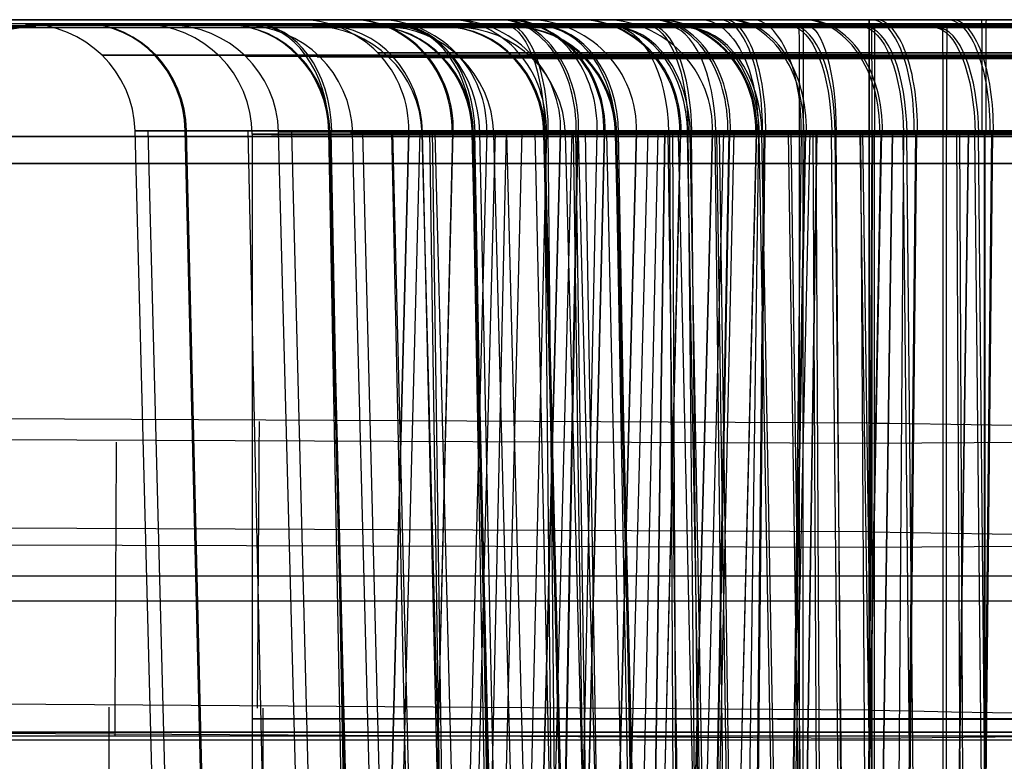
# Model space of a CAD drawing. Extents: x -64 to 57, y 4 to 161.
# Tile 292 of 342: x 3.76 to 5.11, y 155.15 to 156.17. Entities that reach past the tile are written whole.
import ezdxf

# ---------------------------------------------------------------- set-up
doc = ezdxf.new("R2010")
doc.units = 0
doc.layers.add('DEFAULT', color=7, linetype='CONTINUOUS')

msp = doc.modelspace()

# ---------------------------------------------------------------- linework, layer by layer
at = {"layer": 'DEFAULT', "color": 254}
for p, q in [((2.7877, 156.1667, 36.2617), (4.9238, 156.1667, 36.2054)), ((12.1083, 156.1663, 37.9762), (3.2359, 156.1663, 37.9733)), ((3.2359, 156.1663, 40.1558), (12.1084, 156.1663, 40.1578)), ((3.2359, 156.1663, 39.0655), (15.5379, 156.1663, 39.0655)), ((12.1084, 156.1663, 40.1578), (3.2359, 156.1663, 40.1558)), ((4.1099, 156.1585, 47.8555), (3.3848, 156.1585, 47.8542)), ((4.2993, 156.1667, 47.8246), (3.4441, 156.1667, 47.8246)), ((3.961, 154.4106, 39.1612), (3.919, 156.0145, 39.1615)), ((3.919, 156.0145, 39.1615), (3.919, 156.0145, 39.1655)), ((3.961, 154.4106, 39.1612), (3.919, 156.0145, 39.1615)), ((3.9782, 154.4106, 38.9911), (3.937, 156.0146, 38.9831)), ((4.0264, 154.4105, 39.4941), (3.9876, 156.0145, 39.5105)), ((4.0279, 154.4107, 38.8284), (3.9892, 156.0146, 38.8127)), ((4.1088, 154.4107, 38.6779), (4.0739, 156.0146, 38.6549)), ((4.0793, 156.0099, 42.1621), (4.0793, 154.4099, 42.1618)), ((4.1575, 154.4091, 45.1616), (4.1155, 156.0131, 45.1619)), ((4.1155, 156.0131, 45.1619), (4.1155, 156.0131, 45.1658)), ((4.1575, 154.4091, 45.1616), (4.1155, 156.0131, 45.1619)), ((4.1746, 154.4092, 44.9915), (4.1335, 156.0131, 44.9835)), ((4.2228, 154.4091, 45.4945), (4.184, 156.013, 45.5108)), ((4.214, 154.4104, 39.7768), (4.1843, 156.0144, 39.8068)), ((4.2244, 154.4092, 44.8288), (4.1857, 156.0132, 44.8131)), ((4.2172, 154.4107, 38.5463), (4.1876, 156.0147, 38.5169)), ((4.2586, 154.4084, 48.2358), (4.2168, 156.0124, 48.2396)), ((4.2718, 154.4085, 47.9966), (4.2307, 156.0124, 47.9889)), ((4.2518, 154.4167, 45.131), (4.2936, 156.0128, 45.131)), ((4.2936, 156.0128, 45.131), (4.2518, 154.4167, 45.131)), ((4.3089, 156.0128, 44.9769), (4.2679, 154.4167, 44.9687)), ((4.3052, 154.4092, 44.6783), (4.2704, 156.0132, 44.6553)), ((4.3111, 154.4083, 48.4694), (4.2718, 156.0123, 48.4845)), ((4.2936, 156.0128, 45.1333), (4.2936, 156.0128, 45.131)), ((4.3538, 154.4077, 51.162), (4.3118, 156.0116, 51.1623)), ((4.3118, 156.0116, 51.1623), (4.3118, 156.0116, 51.1662)), ((4.3538, 154.4077, 51.162), (4.3118, 156.0116, 51.1623)), ((4.3497, 154.4085, 47.7703), (4.3122, 156.0124, 47.7516)), ((4.3535, 156.0128, 45.4325), (4.3148, 154.4167, 45.4484)), ((4.3537, 156.0128, 44.8295), (4.3151, 154.4167, 44.8135)), ((4.3459, 154.4104, 39.8856), (4.3225, 156.0143, 39.9209)), ((4.3491, 154.4108, 38.4385), (4.3259, 156.0147, 38.4039)), ((4.371, 154.4077, 50.9918), (4.3299, 156.0116, 50.9839)), ((4.4003, 156.0128, 48.198), (4.3587, 154.4167, 48.2016)), ((4.4119, 156.0128, 47.9814), (4.3709, 154.4167, 47.9734)), ((4.4192, 154.4076, 51.4949), (4.3804, 156.0115, 51.5113)), ((4.4105, 154.409, 45.7771), (4.3808, 156.0129, 45.8071)), ((4.4207, 154.4078, 50.8292), (4.382, 156.0117, 50.8134)), ((4.4137, 154.4093, 44.5468), (4.3841, 156.0132, 44.5174)), ((4.4246, 154.4083, 48.6791), (4.3909, 156.0122, 48.7044)), ((4.4268, 156.0128, 44.693), (4.3921, 154.4167, 44.6698)), ((4.4483, 156.0128, 48.4095), (4.4092, 154.4167, 48.4243)), ((4.4519, 154.4069, 54.1622), (4.4099, 156.0109, 54.1625)), ((4.4099, 156.0109, 54.1625), (4.4099, 156.0109, 54.1664)), ((4.4519, 154.4069, 54.1622), (4.4099, 156.0109, 54.1625)), ((4.4691, 154.407, 53.992), (4.428, 156.0109, 53.9841)), ((4.4821, 156.0128, 47.7762), (4.4448, 154.4167, 47.7574)), ((4.4596, 154.4167, 51.131), (4.5014, 156.0128, 51.131)), ((4.5014, 156.0128, 51.131), (4.4596, 154.4167, 51.131)), ((4.5016, 154.4078, 50.6787), (4.4668, 156.0117, 50.6556)), ((4.5167, 156.0128, 50.9769), (4.4757, 154.4167, 50.9687)), ((4.5173, 154.4069, 54.4951), (4.4785, 156.0108, 54.5115)), ((4.4956, 154.4104, 39.9662), (4.4795, 156.0143, 40.0054)), ((4.5188, 154.407, 53.8294), (4.4801, 156.011, 53.8136)), ((4.5001, 154.4108, 38.3582), (4.4842, 156.0147, 38.3197)), ((4.524, 156.0128, 45.688), (4.4945, 154.4167, 45.7176)), ((4.5249, 156.0128, 44.5738), (4.4953, 154.4167, 44.5442)), ((4.5014, 156.0128, 51.1333), (4.5014, 156.0128, 51.131)), ((4.55, 154.4062, 57.1624), (4.508, 156.0101, 57.1627)), ((4.508, 156.0101, 57.1627), (4.508, 156.0101, 57.1667)), ((4.55, 154.4062, 57.1624), (4.508, 156.0101, 57.1627)), ((4.518, 154.4167, 48.6241), (4.5516, 156.0128, 48.5993)), ((4.5423, 154.4089, 45.8859), (4.519, 156.0129, 45.9212)), ((4.5456, 154.4093, 44.4389), (4.5224, 156.0133, 44.4044)), ((4.5612, 156.0128, 51.4324), (4.5226, 154.4167, 51.4484)), ((4.5615, 156.0128, 50.8295), (4.5229, 154.4167, 50.8135)), ((4.5671, 154.4063, 56.9921), (4.526, 156.0102, 56.9842)), ((4.5628, 154.4083, 48.8273), (4.5357, 156.0122, 48.8597)), ((4.5636, 154.4167, 54.131), (4.6054, 156.0128, 54.131)), ((4.6054, 156.0128, 54.131), (4.5637, 154.4204, 54.131)), ((4.5997, 154.4071, 53.6788), (4.5649, 156.011, 53.6558)), ((4.6153, 154.4061, 57.4954), (4.5765, 156.0101, 57.5117)), ((4.6068, 154.4075, 51.7775), (4.5771, 156.0114, 51.8075)), ((4.6169, 154.4063, 56.8295), (4.5782, 156.0102, 56.8137)), ((4.6206, 156.0128, 53.9769), (4.5797, 154.4167, 53.9687)), ((4.6101, 154.4078, 50.5471), (4.5805, 156.0117, 50.5177)), ((4.6346, 156.0128, 50.6931), (4.5998, 154.4167, 50.6698)), ((4.6054, 156.0128, 54.1333), (4.6054, 156.0128, 54.131)), ((4.6437, 156.0127, 45.7863), (4.6205, 154.4167, 45.8211)), ((4.6442, 156.0128, 44.476), (4.621, 154.4167, 44.4412)), ((4.6652, 156.0128, 54.4324), (4.6266, 154.4167, 54.4484)), ((4.6654, 156.0128, 53.8296), (4.6268, 154.4167, 53.8135)), ((4.6705, 154.4086, 47.422), (4.6486, 156.0125, 47.3866)), ((4.6591, 154.4104, 40.0164), (4.6508, 156.0143, 40.0579)), ((4.6629, 154.4108, 38.3091), (4.6548, 156.0147, 38.2683)), ((4.6978, 154.4063, 56.6789), (4.663, 156.0103, 56.6559)), ((4.6676, 154.4167, 57.131), (4.7093, 156.0128, 57.131)), ((4.7093, 156.0128, 57.131), (4.6676, 154.4167, 57.131)), ((4.7049, 154.4068, 54.7778), (4.6752, 156.0107, 54.8078)), ((4.692, 154.4089, 45.9666), (4.6759, 156.0128, 46.0057)), ((4.7082, 154.4071, 53.5472), (4.6786, 156.011, 53.5178)), ((4.6965, 154.4093, 44.3586), (4.6806, 156.0133, 44.3202)), ((4.7246, 156.0128, 56.9769), (4.6836, 154.4167, 56.9687)), ((4.7318, 156.0128, 51.688), (4.7022, 154.4167, 51.7175)), ((4.7326, 156.0128, 50.5738), (4.7031, 154.4167, 50.5442)), ((4.7385, 156.0128, 53.6931), (4.7037, 154.4167, 53.6699)), ((4.7093, 156.0128, 57.1333), (4.7093, 156.0128, 57.131)), ((4.732, 154.4082, 48.9398), (4.713, 156.0121, 48.9777)), ((4.7387, 154.4075, 51.8864), (4.7153, 156.0114, 51.9217)), ((4.742, 154.4079, 50.4393), (4.7188, 156.0118, 50.4047)), ((4.7692, 156.0128, 57.4323), (4.7305, 154.4167, 57.4483)), ((4.7694, 156.0128, 56.8296), (4.7308, 154.4167, 56.8136)), ((4.7723, 156.0128, 47.4605), (4.7503, 154.4167, 47.4249)), ((4.7795, 156.0127, 45.8589), (4.7634, 154.4167, 45.8975)), ((4.7808, 156.0128, 44.4031), (4.7648, 154.4167, 44.3645)), ((4.803, 154.4061, 57.7781), (4.7733, 156.01, 57.8081)), ((4.8063, 154.4063, 56.5473), (4.7767, 156.0103, 56.5179)), ((4.8357, 156.0128, 54.6879), (4.8061, 154.4167, 54.7174)), ((4.8365, 156.0128, 53.5739), (4.807, 154.4167, 53.5443)), ((4.8424, 156.0128, 56.6932), (4.8077, 154.4167, 56.67)), ((4.8305, 156.0128, 48.8347), (4.8117, 154.4167, 48.872)), ((4.8368, 154.4067, 54.8867), (4.8135, 156.0107, 54.9219)), ((4.8401, 154.4071, 53.4394), (4.8169, 156.0111, 53.4048)), ((4.8515, 156.0127, 51.7862), (4.8282, 154.4167, 51.821)), ((4.8286, 154.4104, 40.0336), (4.8285, 156.0143, 40.076)), ((4.852, 156.0128, 50.476), (4.8287, 154.4167, 50.4413)), ((4.8332, 154.4108, 38.2926), (4.8333, 156.0147, 38.251)), ((4.8555, 154.4089, 46.0167), (4.8473, 156.0128, 46.0583)), ((4.8593, 154.4093, 44.3096), (4.8513, 156.0133, 44.2688)), ((4.8884, 154.4075, 51.967), (4.8723, 156.0114, 52.0062)), ((4.8929, 154.4079, 50.359), (4.877, 156.0118, 50.3205)), ((4.8898, 154.4086, 47.326), (4.8785, 156.0126, 47.2859)), ((4.9397, 156.0128, 57.6878), (4.9101, 154.4167, 57.7173)), ((4.9405, 156.0128, 56.574), (4.9109, 154.4167, 56.5444)), ((4.935, 154.406, 57.887), (4.9116, 156.0099, 57.9223)), ((4.9223, 154.4082, 49.01), (4.9125, 156.0121, 49.0512)), ((4.9383, 154.4064, 56.4395), (4.9151, 156.0103, 56.4049)), ((4.9276, 156.0127, 45.9039), (4.9194, 154.4167, 45.9449)), ((4.9281, 156.0128, 44.3586), (4.92, 154.4167, 44.3176)), ((4.9277, 154.4096, 43.0134), (4.9277, 156.0096, 43.0137)), ((4.9309, 154.41, 41.3134), (4.9309, 156.01, 41.3137)), ((4.9554, 156.0127, 54.7861), (4.9321, 154.4167, 54.8209)), ((4.9559, 156.0128, 53.4761), (4.9326, 154.4167, 53.4413)), ((4.9707, 156.0128, 47.3733), (4.9593, 154.4167, 47.3331)), ((4.9866, 154.4067, 54.9673), (4.9704, 156.0106, 55.0065)), ((4.9872, 156.0127, 51.8588), (4.9712, 154.4167, 51.8974)), ((4.9885, 156.0128, 50.4032), (4.9726, 154.4167, 50.3646)), ((4.9911, 154.4071, 53.3591), (4.9752, 156.0111, 53.3206)), ((5.025, 154.4089, 46.0339), (5.0249, 156.0128, 46.0763)), ((5.0296, 154.4093, 44.2931), (5.0297, 156.0133, 44.2515)), ((5.0593, 156.0127, 57.786), (5.0361, 154.4167, 57.8208)), ((5.0598, 156.0128, 56.4762), (5.0366, 154.4167, 56.4415)), ((5.0519, 154.4074, 52.0172), (5.0436, 156.0113, 52.0588)), ((5.0557, 154.4079, 50.3099), (5.0477, 156.0118, 50.2691)), ((5.0847, 154.406, 57.9676), (5.0686, 156.0099, 58.0068)), ((5.0892, 154.4064, 56.3591), (5.0733, 156.0103, 56.3207)), ((5.0911, 156.0127, 54.8587), (5.075, 154.4167, 54.8973)), ((5.0924, 156.0128, 53.4033), (5.0764, 154.4167, 53.3647)), ((5.081, 156.0128, 45.9191), (5.081, 154.4167, 45.9609)), ((5.0822, 156.0128, 44.3435), (5.0822, 154.4167, 44.3017)), ((12.1083, 155.9698, 40.3578), (3.2359, 155.9698, 40.3558)), ((3.2359, 155.9698, 37.7733), (12.1083, 155.9698, 37.7762)), ((3.2549, 155.623, 41.0878), (4.9238, 155.6148, 41.0972)), ((8.0507, 155.6081, 37.2299), (4.9238, 155.5867, 37.1966)), ((4.9238, 155.5867, 37.1966), (2.863, 155.595, 37.2111)), ((3.2529, 155.4732, 40.8865), (4.9238, 155.466, 40.8896)), ((8.0539, 155.4604, 37.4435), (4.9238, 155.4445, 37.4325)), ((4.9238, 155.4445, 37.4325), (2.8613, 155.4501, 37.4373)), ((3.2359, 155.4056, 37.7635), (12.1083, 155.4056, 37.7664)), ((3.2359, 155.3713, 40.3663), (12.1083, 155.3713, 40.3682)), ((4.9238, 155.2218, 40.8144), (3.2496, 155.233, 40.8141)), ((3.8831, 155.226, 40.8143), (3.8831, 153.6539, 40.8554)), ((4.0938, 155.2245, 40.8143), (4.0938, 153.6502, 40.8555)), ((4.9238, 155.2218, 40.8144), (4.9238, 153.6357, 40.8559)), ((4.9238, 155.1835, 37.5206), (8.0593, 155.2127, 37.5214)), ((2.8583, 155.1948, 37.5209), (4.9238, 155.1835, 37.5206))]:
    msp.add_line(p, q, dxfattribs=at)
at = {"layer": 'DEFAULT', "color": 254, "extrusion": (3.28787e-05, 1, 0.000242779)}
for centre, radius, start, end in [((-25.969, -615.3516, 156.1702), 651.2, 87.9432221, 89.9439449), ((-81.5281, 889.4198, 156.1702), 832.9546, 272.8966312, 275.4213071), ((-4.8264, 39.1256, 156.1702), 1.0624, 180.1987, 0.123), ((-4.8264, 39.1256, 156.1702), 1.0624, 0.1229, 180.1989), ((-4.9242, 42.1259, 156.1702), 1, 359.8922, 179.8922), ((-4.9242, 42.1259, 156.1702), 1, 359.8922, 179.8922), ((-4.9242, 42.1259, 156.1702), 1, 179.8922, 359.8922), ((-4.9242, 42.1259, 156.1702), 1, 179.8922, 359.8922), ((-5.121, 48.1262, 156.1702), 1.0624, 143.4459, 36.3093), ((-5.0228, 45.126, 156.1702), 1.0624, 180.1959, 0.1202), ((-5.0228, 45.126, 156.1702), 1.0624, 0.12, 180.1961), ((-5.2192, 51.1264, 156.1702), 1.0624, 180.1932, 0.1174), ((-5.2192, 51.1264, 156.1702), 1.0624, 0.1172, 180.1933), ((-5.3174, 54.1266, 156.1702), 1.0625, 180.197, 0.1213), ((-5.3174, 54.1266, 156.1702), 1.0625, 0.1211, 180.1972), ((-5.121, 48.1262, 156.1702), 1.0624, 36.309, 143.4462), ((-5.4156, 57.1268, 156.1702), 1.0627, 180.1989, 0.1231), ((-5.4156, 57.1268, 156.1702), 1.0627, 0.1229, 180.199), ((-5.121, 48.1262, 156.1278), 0.9578, 36.309, 143.4462), ((-4.9242, 42.1259, 156.0202), 0.85, 359.8922, 179.8922), ((-4.9242, 42.1259, 156.0202), 0.85, 179.8922, 359.8922), ((-5.121, 48.1262, 156.0242), 0.9124, 143.4459, 36.3093), ((-4.9242, 42.1259, 155.2202), 0.85, 359.8922, 179.8922), ((-4.9242, 42.1259, 155.2202), 0.85, 179.8922, 359.8922), ((-25.969, -615.3516, 155.1952), 651.183, 87.9432221, 89.9439449), ((-81.5281, 889.4196, 155.1952), 832.9374, 272.8966309, 275.4213073)]:
    msp.add_arc(centre, radius, start, end, dxfattribs=at)
at = {"layer": 'DEFAULT', "color": 254, "extrusion": (1.09003e-12, 1, -2.95414e-10)}
msp.add_arc((-24.7859, -615.3846, 156.1667), 651.2, 88.0510012, 90.0517239, dxfattribs=at)
at = {"layer": 'DEFAULT', "color": 254, "extrusion": (0, 1, 0)}
for centre, radius, start, end in [((-4.9239, 76.7173, 156.1667), 40.5119, 270.00004, 273.02257), ((-5.0814, 45.1313, 156.1667), 0.9377, 0.1416, 180.2218), ((-5.393, 54.1313, 156.1667), 0.9376, 180.2275, 0.1471), ((-5.393, 54.1313, 156.1667), 0.9376, 0.1473, 180.2273), ((-5.4968, 57.1313, 156.1667), 0.9374, 180.2306, 0.1503), ((-5.4968, 57.1313, 156.1667), 0.9374, 0.1505, 180.2304), ((-4.9239, 1.4636, 156.1667), 40.512, 89.99986, 100.34853), ((-4.9239, 1.4636, 156.1667), 40.512, 89.99986, 100.13683), ((-4.9238, 76.7173, 156.1667), 40.512, 259.6513, 269.99998), ((-24.7859, -615.3846, 155.1917), 651.183, 88.0510011, 90.0517239), ((-83.1755, 889.2794, 155.1917), 832.9374, 273.00441, 275.5290864)]:
    msp.add_arc(centre, radius, start, end, dxfattribs=at)
at = {"layer": 'DEFAULT', "color": 254, "extrusion": (2.93467e-14, 1, -2.18914e-15)}
msp.add_arc((-83.1755, 889.2796, 156.1667), 832.9546, 273.0044103, 275.5290862, dxfattribs=at)
at = {"layer": 'DEFAULT', "color": 254, "extrusion": (3.28785e-05, 1, 0.000242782)}
msp.add_arc((-2.7165, 55.6218, 156.1702), 1.0614, 114.6781, 237.5138, dxfattribs=at)
at = {"layer": 'DEFAULT', "color": 254, "extrusion": (-2.83796e-07, 1, -5.95502e-09)}
msp.add_arc((-4.9239, 1.4653, 156.1667), 40.5102, 87.59644, 89.99998, dxfattribs=at)
at = {"layer": 'DEFAULT', "color": 254, "extrusion": (3.28787e-05, 1, 0.00024278)}
for centre, radius, start, end in [((-2.6183, 52.6216, 156.1702), 1.0613, 139.6982, 215.5493), ((-5.121, 48.1262, 156.0242), 0.9124, 36.309, 143.4462)]:
    msp.add_arc(centre, radius, start, end, dxfattribs=at)
at = {"layer": 'DEFAULT', "color": 254, "extrusion": (-0.074116, -0.000239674, 0.99725)}
msp.add_arc((-155.9935, 8.404, 55.2675), 0.15, 179.8127, 268.3119, dxfattribs=at)
at = {"layer": 'DEFAULT', "color": 254, "extrusion": (0.002236, -0.000242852, 0.999997)}
msp.add_arc((3.6815, 156.0201, 39.1362), 0.15, 1.4982, 89.9981, dxfattribs=at)
at = {"layer": 'DEFAULT', "color": 254, "extrusion": (-0.380642, -0.000211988, 0.924722)}
msp.add_arc((-156.0085, 18.393, 34.3433), 0.15, 91.4635, 179.9635, dxfattribs=at)
at = {"layer": 'DEFAULT', "color": 254, "extrusion": (0.385311, -0.000236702, 0.922787)}
msp.add_arc((156.0128, 11.7826, 37.9642), 0.15, 271.5361, 0.0361, dxfattribs=at)
at = {"layer": 'DEFAULT', "color": 254, "extrusion": (-0.001881, -0.000242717, 0.999998)}
msp.add_arc((4.0086, 156.0201, 42.1165), 0.15, 359.9981, 89.9981, dxfattribs=at)
at = {"layer": 'DEFAULT', "color": 254, "extrusion": (0.002186, -0.00024285, 0.999998)}
msp.add_arc((3.8668, 156.0201, 45.1368), 0.15, 1.4982, 89.9981, dxfattribs=at)
at = {"layer": 'DEFAULT', "color": 254, "extrusion": (-0.380688, -0.000211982, 0.924704)}
msp.add_arc((-156.007, 20.8607, 39.8161), 0.15, 91.4635, 179.9635, dxfattribs=at)
at = {"layer": 'DEFAULT', "color": 254, "extrusion": (0.385265, -0.000236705, 0.922806)}
msp.add_arc((156.0115, 13.9111, 43.5776), 0.15, 271.5361, 0.0361, dxfattribs=at)
at = {"layer": 'DEFAULT', "color": 254, "extrusion": (0.082255, -0.000244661, 0.996611)}
msp.add_arc((156.0198, 0.3778, 48.3844), 0.15, 271.6691, 0.1691, dxfattribs=at)
at = {"layer": 'DEFAULT', "color": 254, "extrusion": (-0.705253, -0.000148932, 0.708956)}
msp.add_arc((-156.0099, 30.0064, 24.3346), 0.15, 91.4803, 179.9803, dxfattribs=at)
at = {"layer": 'DEFAULT', "color": 254, "extrusion": (0.709196, -0.000194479, 0.705011)}
msp.add_arc((156.0115, 25.461, 31.0068), 0.15, 271.5196, 0.0196, dxfattribs=at)
at = {"layer": 'DEFAULT', "color": 254, "extrusion": (-9.6183e-17, 1, -3.033e-14)}
msp.add_arc((-5.0814, 45.1313, 156.1667), 0.9377, 180.222, 0.1414, dxfattribs=at)
at = {"layer": 'DEFAULT', "color": 254, "extrusion": (0.002529, 8.34667e-14, 0.999997)}
msp.add_arc((4.0295, 156.0167, 45.144), 0.15, 358.5, 90, dxfattribs=at)
at = {"layer": 'DEFAULT', "color": 254, "extrusion": (-2.32698e-10, 1, 6.5949e-14)}
msp.add_arc((-5.1853, 48.1313, 156.1667), 0.9377, 143.5853, 36.448, dxfattribs=at)
at = {"layer": 'DEFAULT', "color": 254, "extrusion": (0.002137, -0.000242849, 0.999998)}
msp.add_arc((4.0525, 156.0201, 51.1374), 0.15, 1.4981, 89.9981, dxfattribs=at)
at = {"layer": 'DEFAULT', "color": 254, "extrusion": (-0.452501, -0.000201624, 0.891764)}
msp.add_arc((-156.0066, 25.3652, 40.6), 0.15, 91.4693, 179.9693, dxfattribs=at)
at = {"layer": 'DEFAULT', "color": 254, "extrusion": (-0.380328, -5.63176e-14, 0.924852)}
msp.add_arc((-156.0167, 20.9265, 39.8072), 0.15, 88.5, 180, dxfattribs=at)
at = {"layer": 'DEFAULT', "color": 254, "extrusion": (0.385587, 6.29065e-14, 0.922672)}
msp.add_arc((156.0167, 13.6513, 43.6006), 0.15, 268.5, 0, dxfattribs=at)
at = {"layer": 'DEFAULT', "color": 254, "extrusion": (-0.380732, -0.000211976, 0.924685)}
msp.add_arc((-156.0054, 23.3287, 45.2888), 0.15, 91.4635, 179.9635, dxfattribs=at)
at = {"layer": 'DEFAULT', "color": 254, "extrusion": (0.38522, -0.000236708, 0.922825)}
msp.add_arc((156.0102, 16.0393, 49.1912), 0.15, 271.5361, 0.0361, dxfattribs=at)
at = {"layer": 'DEFAULT', "color": 254, "extrusion": (0.084694, 8.8984e-14, 0.996407)}
msp.add_arc((156.0167, -0.1525, 48.3975), 0.15, 268.5, 360, dxfattribs=at)
at = {"layer": 'DEFAULT', "color": 254, "extrusion": (0.002206, -0.000242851, 0.999998)}
msp.add_arc((4.1405, 156.0201, 54.1381), 0.15, 1.4982, 89.9981, dxfattribs=at)
at = {"layer": 'DEFAULT', "color": 254, "extrusion": (0.592141, -0.000215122, 0.805834)}
msp.add_arc((156.0098, 25.4972, 41.8141), 0.15, 271.5235, 0.0235, dxfattribs=at)
at = {"layer": 'DEFAULT', "color": 254, "extrusion": (-0.705288, -0.000148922, 0.708921)}
msp.add_arc((-156.0084, 34.3789, 28.4483), 0.15, 91.4803, 179.9803, dxfattribs=at)
at = {"layer": 'DEFAULT', "color": 254, "extrusion": (0.709161, -0.000194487, 0.705046)}
msp.add_arc((156.0101, 29.5761, 35.3778), 0.15, 271.5196, 0.0196, dxfattribs=at)
at = {"layer": 'DEFAULT', "color": 254, "extrusion": (-0.380671, -0.000211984, 0.924711)}
msp.add_arc((-156.0046, 24.5584, 48.0273), 0.15, 91.4635, 179.9635, dxfattribs=at)
at = {"layer": 'DEFAULT', "color": 254, "extrusion": (0.385283, -0.000236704, 0.922798)}
msp.add_arc((156.0095, 17.1081, 51.9966), 0.15, 271.5361, 0.0361, dxfattribs=at)
at = {"layer": 'DEFAULT', "color": 254, "extrusion": (-0.45033, -7.43258e-14, 0.892862)}
msp.add_arc((-156.0167, 25.367, 40.6395), 0.15, 88.5, 180, dxfattribs=at)
at = {"layer": 'DEFAULT', "color": 254, "extrusion": (9.78473e-17, 1, 3.03326e-14)}
msp.add_arc((-5.2891, 51.1313, 156.1667), 0.9377, 180.225, 0.1446, dxfattribs=at)
at = {"layer": 'DEFAULT', "color": 254, "extrusion": (-9.77103e-17, 1, -3.02901e-14)}
msp.add_arc((-5.2891, 51.1313, 156.1667), 0.9377, 0.1448, 180.2249, dxfattribs=at)
at = {"layer": 'DEFAULT', "color": 254, "extrusion": (0.002585, -1.22304e-13, 0.999997)}
msp.add_arc((4.2193, 156.0167, 51.1447), 0.15, 358.5, 90, dxfattribs=at)
at = {"layer": 'DEFAULT', "color": 254, "extrusion": (0.002239, -0.000242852, 0.999997)}
msp.add_arc((4.23, 156.0201, 57.1387), 0.15, 1.4981, 89.9981, dxfattribs=at)
at = {"layer": 'DEFAULT', "color": 254, "extrusion": (-0.705009, 1.56398e-13, 0.709199)}
msp.add_arc((-156.0167, 34.484, 28.4246), 0.15, 88.5, 180, dxfattribs=at)
at = {"layer": 'DEFAULT', "color": 254, "extrusion": (0.709421, 2.29633e-13, 0.704785)}
msp.add_arc((156.0167, 29.3736, 35.4127), 0.15, 268.5, 360, dxfattribs=at)
at = {"layer": 'DEFAULT', "color": 254, "extrusion": (0.922615, 6.33108e-05, -0.385722)}
msp.add_arc((156.0105, 36.9382, -10.6386), 0.15, 0.015, 88.5151, dxfattribs=at)
at = {"layer": 'DEFAULT', "color": 254, "extrusion": (-0.380277, -1.23142e-13, 0.924873)}
msp.add_arc((-156.0167, 23.3982, 45.2786), 0.15, 88.5, 180, dxfattribs=at)
at = {"layer": 'DEFAULT', "color": 254, "extrusion": (0.385638, -1.64812e-13, 0.92265)}
msp.add_arc((156.0167, 15.7758, 49.2159), 0.15, 268.5, 0, dxfattribs=at)
at = {"layer": 'DEFAULT', "color": 254, "extrusion": (0.924948, -0.00012269, 0.380094)}
msp.add_arc((156.0109, 35.4581, 19.3355), 0.15, 271.515, 0.0151, dxfattribs=at)
at = {"layer": 'DEFAULT', "color": 254, "extrusion": (-2.32698e-10, 1, 1.07392e-13)}
msp.add_arc((-5.1853, 48.1313, 156.1667), 0.9377, 36.4483, 143.585, dxfattribs=at)
at = {"layer": 'DEFAULT', "color": 254, "extrusion": (0.594097, 7.52043e-09, 0.804393)}
msp.add_arc((156.0167, 25.3614, 41.7971), 0.15, 268.5, 360, dxfattribs=at)
at = {"layer": 'DEFAULT', "color": 254, "extrusion": (-0.380641, -0.000211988, 0.924723)}
msp.add_arc((-156.0038, 25.7896, 50.7651), 0.15, 91.4635, 179.9635, dxfattribs=at)
at = {"layer": 'DEFAULT', "color": 254, "extrusion": (0.385314, -0.000236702, 0.922786)}
msp.add_arc((156.0088, 18.1753, 54.8024), 0.15, 271.5361, 0.0361, dxfattribs=at)
at = {"layer": 'DEFAULT', "color": 254, "extrusion": (0.002629, -6.97628e-14, 0.999997)}
msp.add_arc((4.3131, 156.0167, 54.1452), 0.15, 358.5, 90, dxfattribs=at)
at = {"layer": 'DEFAULT', "color": 254, "extrusion": (-0.705322, -0.000148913, 0.708887)}
msp.add_arc((-156.0069, 38.7517, 32.5617), 0.15, 91.4803, 179.9803, dxfattribs=at)
at = {"layer": 'DEFAULT', "color": 254, "extrusion": (0.709127, -0.000194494, 0.705081)}
msp.add_arc((156.0087, 33.691, 39.7492), 0.15, 271.5196, 0.0196, dxfattribs=at)
at = {"layer": 'DEFAULT', "color": 254, "extrusion": (-0.380237, -1.87072e-13, 0.924889)}
msp.add_arc((-156.0167, 24.633, 48.0149), 0.15, 88.5, 180, dxfattribs=at)
at = {"layer": 'DEFAULT', "color": 254, "extrusion": (0.385679, 7.18773e-14, 0.922633)}
msp.add_arc((156.0167, 16.8391, 52.0232), 0.15, 268.5, 0, dxfattribs=at)
at = {"layer": 'DEFAULT', "color": 254, "extrusion": (0.002685, 1.28458e-13, 0.999996)}
msp.add_arc((4.406, 156.0167, 57.1458), 0.15, 358.5, 90, dxfattribs=at)
at = {"layer": 'DEFAULT', "color": 254, "extrusion": (-0.705274, -0.000148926, 0.708935)}
msp.add_arc((-156.0061, 40.935, 34.622), 0.15, 91.4803, 179.9803, dxfattribs=at)
at = {"layer": 'DEFAULT', "color": 254, "extrusion": (0.852435, 9.89062e-05, -0.522834)}
msp.add_arc((156.0081, 42.684, -20.7967), 0.15, 0.0163, 88.5163, dxfattribs=at)
at = {"layer": 'DEFAULT', "color": 254, "extrusion": (0.709175, -0.000194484, 0.705032)}
msp.add_arc((156.008, 35.7523, 41.9319), 0.15, 271.5196, 0.0196, dxfattribs=at)
at = {"layer": 'DEFAULT', "color": 254, "extrusion": (0.922634, 6.32991e-05, -0.385676)}
msp.add_arc((156.009, 42.5507, -12.7697), 0.15, 0.015, 88.5151, dxfattribs=at)
at = {"layer": 'DEFAULT', "color": 254, "extrusion": (0.924929, -0.0001227, 0.38014)}
msp.add_arc((156.0095, 40.9323, 21.7998), 0.15, 271.515, 0.0151, dxfattribs=at)
at = {"layer": 'DEFAULT', "color": 254, "extrusion": (-0.70497, -2.00695e-13, 0.709237)}
msp.add_arc((-156.0167, 38.8596, 32.5356), 0.15, 88.5, 180, dxfattribs=at)
at = {"layer": 'DEFAULT', "color": 254, "extrusion": (0.70946, 5.11088e-14, 0.704745)}
msp.add_arc((156.0167, 33.4858, 39.7869), 0.15, 268.5, 360, dxfattribs=at)
at = {"layer": 'DEFAULT', "color": 254, "extrusion": (-0.380186, -3.06964e-13, 0.92491)}
msp.add_arc((-156.0167, 25.8672, 50.7515), 0.15, 88.5, 180, dxfattribs=at)
at = {"layer": 'DEFAULT', "color": 254, "extrusion": (0.385731, -2.23044e-13, 0.922611)}
msp.add_arc((156.0167, 17.9033, 54.8302), 0.15, 268.5, 0, dxfattribs=at)
at = {"layer": 'DEFAULT', "color": 254, "extrusion": (0.891999, -0.000139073, 0.452037)}
msp.add_arc((156.0089, 41.7185, 26.3228), 0.15, 271.5156, 0.0156, dxfattribs=at)
at = {"layer": 'DEFAULT', "color": 254, "extrusion": (-0.705251, -0.000148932, 0.708957)}
msp.add_arc((-156.0054, 43.1193, 36.6811), 0.15, 91.4803, 179.9803, dxfattribs=at)
at = {"layer": 'DEFAULT', "color": 254, "extrusion": (0.709198, -0.000194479, 0.705009)}
msp.add_arc((156.0073, 37.8123, 44.1156), 0.15, 271.5196, 0.0196, dxfattribs=at)
at = {"layer": 'DEFAULT', "color": 254, "extrusion": (0.851151, 6.63791e-14, -0.52492)}
msp.add_arc((156.0167, 42.7512, -20.8516), 0.15, 360, 91.5, dxfattribs=at)
at = {"layer": 'DEFAULT', "color": 254, "extrusion": (0.922484, -1.95464e-13, -0.386034)}
msp.add_arc((156.0167, 42.6568, -12.7346), 0.15, 360, 91.5, dxfattribs=at)
at = {"layer": 'DEFAULT', "color": 254, "extrusion": (0.925076, -4.03572e-14, 0.379783)}
msp.add_arc((156.0167, 40.7578, 21.8408), 0.15, 268.5, 0, dxfattribs=at)
at = {"layer": 'DEFAULT', "color": 254, "extrusion": (-0.704939, -2.295e-13, 0.709268)}
msp.add_arc((-156.0167, 41.0468, 34.5919), 0.15, 88.5, 180, dxfattribs=at)
at = {"layer": 'DEFAULT', "color": 254, "extrusion": (0.709491, -2.84927e-14, 0.704714)}
msp.add_arc((156.0167, 35.5427, 41.9733), 0.15, 268.5, 360, dxfattribs=at)
at = {"layer": 'DEFAULT', "color": 254, "extrusion": (0.893071, -2.71571e-14, 0.449916)}
msp.add_arc((156.0167, 41.5895, 26.2858), 0.15, 268.5, 0, dxfattribs=at)
at = {"layer": 'DEFAULT', "color": 254, "extrusion": (0.922653, 6.32876e-05, -0.385631)}
msp.add_arc((156.0076, 48.1633, -14.9004), 0.15, 0.015, 88.5151, dxfattribs=at)
at = {"layer": 'DEFAULT', "color": 254, "extrusion": (0.924911, -0.000122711, 0.380184)}
msp.add_arc((156.0081, 46.4065, 24.2647), 0.15, 271.515, 0.0151, dxfattribs=at)
at = {"layer": 'DEFAULT', "color": 254, "extrusion": (0.999993, -3.19389e-05, -0.00387)}
msp.add_arc((156.011, 38.1195, 4.675), 0.15, 0.0139, 88.5139, dxfattribs=at)
at = {"layer": 'DEFAULT', "color": 254, "extrusion": (-0.7049, -2.92495e-14, 0.709306)}
msp.add_arc((-156.0167, 43.2334, 36.6489), 0.15, 88.5, 180, dxfattribs=at)
at = {"layer": 'DEFAULT', "color": 254, "extrusion": (0.999997, -3.22707e-05, -0.002504)}
msp.add_arc((156.0105, 40.2379, 4.7284), 0.15, 271.5139, 0.0139, dxfattribs=at)
at = {"layer": 'DEFAULT', "color": 254, "extrusion": (0.70953, 1.14861e-14, 0.704675)}
msp.add_arc((156.0167, 37.6003, 44.1591), 0.15, 268.5, 360, dxfattribs=at)
at = {"layer": 'DEFAULT', "color": 254, "extrusion": (0.96253, 3.4189e-05, -0.271176)}
msp.add_arc((156.0085, 46.6886, -8.1216), 0.15, 0.0144, 88.5145, dxfattribs=at)
at = {"layer": 'DEFAULT', "color": 254, "extrusion": (0.922627, 6.33037e-05, -0.385694)}
msp.add_arc((156.0068, 50.9681, -15.9703), 0.15, 0.015, 88.5151, dxfattribs=at)
at = {"layer": 'DEFAULT', "color": 254, "extrusion": (0.924936, -0.000122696, 0.380122)}
msp.add_arc((156.0073, 49.1459, 25.4929), 0.15, 271.515, 0.0151, dxfattribs=at)
at = {"layer": 'DEFAULT', "color": 254, "extrusion": (2.71633e-14, 1, -2.56834e-13)}
msp.add_arc((-4.9238, 76.7173, 156.1667), 40.512, 259.6513, 269.99998, dxfattribs=at)
at = {"layer": 'DEFAULT', "color": 254, "extrusion": (1, -2.6599e-07, 1.9209e-06)}
msp.add_arc((155.7667, 41.9755, 4.9239), 0.4, 306.8699, 0, dxfattribs=at)
at = {"layer": 'DEFAULT', "color": 254, "extrusion": (1, 5.23519e-09, 3.42708e-07)}
msp.add_arc((155.7667, 36.2054, 4.9239), 0.4, 360, 53.1301, dxfattribs=at)
at = {"layer": 'DEFAULT', "color": 254, "extrusion": (1, -5.55112e-16, 5.55112e-17)}
for centre, end in [((155.7667, 41.9755, 4.9238), 360), ((155.7667, 41.9755, 4.9239), 0)]:
    msp.add_arc(centre, 0.4, 306.8699, end, dxfattribs=at)
at = {"layer": 'DEFAULT', "color": 254, "extrusion": (0.922463, 4.5566e-14, -0.386085)}
msp.add_arc((156.0167, 48.2711, -14.862), 0.15, 360, 91.5, dxfattribs=at)
at = {"layer": 'DEFAULT', "color": 254, "extrusion": (0.999998, -3.33353e-05, 0.001881)}
for centre, start, end in [((156.0098, 43.1544, 5.0034), 270.0139, 0.0139), ((156.0102, 41.1544, 5.0034), 0.0139, 90.0139)]:
    msp.add_arc(centre, 0.15, start, end, dxfattribs=at)
at = {"layer": 'DEFAULT', "color": 254, "extrusion": (0.925096, -2.05704e-13, 0.379732)}
msp.add_arc((156.0167, 46.2306, 24.3091), 0.15, 268.5, 0, dxfattribs=at)
at = {"layer": 'DEFAULT', "color": 254, "extrusion": (0.922614, 6.33115e-05, -0.385725)}
msp.add_arc((156.0061, 53.7733, -17.0386), 0.15, 0.015, 88.5151, dxfattribs=at)
at = {"layer": 'DEFAULT', "color": 254, "extrusion": (0.924949, -0.000122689, 0.380092)}
msp.add_arc((156.0066, 51.8846, 26.7225), 0.15, 271.515, 0.0151, dxfattribs=at)
at = {"layer": 'DEFAULT', "color": 254, "extrusion": (0.999993, -3.1951e-05, -0.00382)}
msp.add_arc((156.0095, 44.1204, 4.8505), 0.15, 0.0139, 88.5139, dxfattribs=at)
at = {"layer": 'DEFAULT', "color": 254, "extrusion": (0.999997, -3.22826e-05, -0.002455)}
msp.add_arc((156.009, 46.2385, 4.912), 0.15, 271.5139, 0.0139, dxfattribs=at)
at = {"layer": 'DEFAULT', "color": 254, "extrusion": (0.922446, -3.25885e-14, -0.386126)}
msp.add_arc((156.0167, 51.078, -15.9267), 0.15, 360, 91.5, dxfattribs=at)
at = {"layer": 'DEFAULT', "color": 254, "extrusion": (0.925113, 2.93831e-14, 0.379692)}
msp.add_arc((156.0167, 48.9674, 25.5422), 0.15, 268.5, 0, dxfattribs=at)
at = {"layer": 'DEFAULT', "color": 254, "extrusion": (0.999991, 1.36256e-13, -0.004218)}
msp.add_arc((156.0167, 44.2146, 4.8911), 0.15, 0, 91.5, dxfattribs=at)
at = {"layer": 'DEFAULT', "color": 254, "extrusion": (0.999996, 1.38336e-13, -0.002901)}
msp.add_arc((156.0167, 46.0836, 4.9505), 0.15, 268.5, 360, dxfattribs=at)
at = {"layer": 'DEFAULT', "color": 254, "extrusion": (3.28784e-05, 1, 0.000242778)}
for centre, radius, start in [((-4.8264, 39.1256, 156.1278), 0.9579, 180.199), ((-5.4156, 57.1268, 156.1278), 0.9581, 180.1991)]:
    msp.add_arc(centre, radius, start, 0.1225, dxfattribs=at)
at = {"layer": 'DEFAULT', "color": 254, "extrusion": (3.28784e-05, 1, 0.000242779)}
for centre, radius, start, end in [((-4.8264, 39.1256, 156.1278), 0.9579, 0.1223, 180.1992), ((-5.4156, 57.1268, 156.1278), 0.9581, 0.1224, 180.1993)]:
    msp.add_arc(centre, radius, start, end, dxfattribs=at)
at = {"layer": 'DEFAULT', "color": 254, "extrusion": (3.28786e-05, 1, 0.000242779)}
msp.add_arc((-5.121, 48.1262, 156.1277), 0.9578, 143.4459, 36.3093, dxfattribs=at)
at = {"layer": 'DEFAULT', "color": 254, "extrusion": (3.28785e-05, 1, 0.000242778)}
for centre, radius, start, end in [((-5.0228, 45.126, 156.1278), 0.9578, 180.1962, 0.1196), ((-5.2192, 51.1264, 156.1278), 0.9579, 180.1934, 0.1169), ((-5.3174, 54.1266, 156.1278), 0.958, 180.1973, 0.1207)]:
    msp.add_arc(centre, radius, start, end, dxfattribs=at)
at = {"layer": 'DEFAULT', "color": 254, "extrusion": (3.28785e-05, 1, 0.000242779)}
for centre, radius, start, end in [((-5.0228, 45.126, 156.1278), 0.9578, 0.1194, 180.1963), ((-5.2192, 51.1264, 156.1278), 0.9579, 0.1167, 180.1936), ((-5.3174, 54.1266, 156.1278), 0.958, 0.1205, 180.1975)]:
    msp.add_arc(centre, radius, start, end, dxfattribs=at)
at = {"layer": 'DEFAULT', "color": 254, "extrusion": (1.45231e-10, 1, 5.75021e-10)}
msp.add_arc((-5.0814, 45.1313, 156.1215), 0.8304, 180.2222, 0.141, dxfattribs=at)
at = {"layer": 'DEFAULT', "color": 254, "extrusion": (1.43049e-10, 1, -1.18843e-10)}
msp.add_arc((-5.0814, 45.1313, 156.1215), 0.8304, 0.1412, 180.222, dxfattribs=at)
at = {"layer": 'DEFAULT', "color": 254, "extrusion": (-7.62903e-10, 1, 4.756e-10)}
msp.add_arc((-5.1853, 48.1313, 156.1214), 0.8303, 143.5853, 36.448, dxfattribs=at)
at = {"layer": 'DEFAULT', "color": 254, "extrusion": (1.50201e-10, 1, 5.84023e-10)}
msp.add_arc((-5.2891, 51.1313, 156.1215), 0.8303, 180.2253, 0.1442, dxfattribs=at)
at = {"layer": 'DEFAULT', "color": 254, "extrusion": (1.47929e-10, 1, -1.15216e-10)}
msp.add_arc((-5.2891, 51.1313, 156.1215), 0.8303, 0.1444, 180.2251, dxfattribs=at)
at = {"layer": 'DEFAULT', "color": 254, "extrusion": (-2.63358e-11, 1, -4.43671e-10)}
msp.add_arc((-5.1853, 48.1313, 156.1214), 0.8303, 36.4483, 143.585, dxfattribs=at)
at = {"layer": 'DEFAULT', "color": 254, "extrusion": (1.54236e-10, 1, 5.9034e-10)}
msp.add_arc((-5.393, 54.1313, 156.1215), 0.8302, 180.2277, 0.1467, dxfattribs=at)
at = {"layer": 'DEFAULT', "color": 254, "extrusion": (1.51941e-10, 1, -1.1205e-10)}
msp.add_arc((-5.393, 54.1313, 156.1215), 0.8302, 0.1469, 180.2275, dxfattribs=at)
at = {"layer": 'DEFAULT', "color": 254, "extrusion": (1.59369e-10, 1, 5.97998e-10)}
msp.add_arc((-5.4968, 57.1313, 156.1215), 0.8301, 180.2308, 0.1498, dxfattribs=at)
at = {"layer": 'DEFAULT', "color": 254, "extrusion": (1.57076e-10, 1, -1.07747e-10)}
msp.add_arc((-5.4968, 57.1313, 156.1215), 0.8301, 0.15, 180.2306, dxfattribs=at)
at = {"layer": 'DEFAULT', "color": 254, "extrusion": (3.28781e-05, 1, 0.000242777)}
for centre, radius, start, end in [((-4.8264, 39.1256, 156.0242), 0.9125, 180.1991, 359.8742), ((-5.0228, 45.126, 156.0242), 0.9124, 180.1963, 359.8729), ((-5.2192, 51.1264, 156.0242), 0.9125, 180.1935, 359.8714), ((-5.3174, 54.1266, 156.0242), 0.9126, 180.1974, 359.8708), ((-5.4156, 57.1268, 156.0242), 0.9127, 180.1993, 359.8701)]:
    msp.add_arc(centre, radius, start, end, dxfattribs=at)
at = {"layer": 'DEFAULT', "color": 254, "extrusion": (3.28781e-05, 1, 0.000242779)}
for centre, radius, start, end in [((-4.8264, 39.1256, 156.0242), 0.9125, 180.1991, 359.8742), ((-5.0228, 45.126, 156.0242), 0.9124, 180.1963, 359.8729), ((-5.2192, 51.1264, 156.0242), 0.9125, 180.1935, 359.8714), ((-5.3174, 54.1266, 156.0242), 0.9126, 180.1974, 359.8708), ((-5.4156, 57.1268, 156.0242), 0.9127, 180.1992, 359.8701)]:
    msp.add_arc(centre, radius, start, end, dxfattribs=at)
at = {"layer": 'DEFAULT', "color": 254, "extrusion": (3.28778e-05, 1, 0.000242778)}
for centre, radius, start, end in [((-4.8264, 39.1256, 156.0242), 0.9125, 0.122, 179.8902), ((-5.0228, 45.126, 156.0242), 0.9124, 0.1192, 179.8915), ((-5.2192, 51.1264, 156.0242), 0.9125, 0.1164, 179.893), ((-5.3174, 54.1266, 156.0242), 0.9126, 0.1202, 179.8936), ((-5.4156, 57.1268, 156.0242), 0.9127, 0.1221, 179.8943)]:
    msp.add_arc(centre, radius, start, end, dxfattribs=at)
at = {"layer": 'DEFAULT', "color": 254, "extrusion": (3.28789e-05, 1, 0.00024265)}
msp.add_arc((-5.121, 48.1263, 156.0242), 0.9124, 143.4459, 36.3093, dxfattribs=at)
at = {"layer": 'DEFAULT', "color": 254, "extrusion": (4.75328e-10, 1, 5.7722e-09)}
msp.add_arc((-5.0814, 45.1313, 156.0128), 0.7878, 180.2223, 359.9786, dxfattribs=at)
at = {"layer": 'DEFAULT', "color": 254, "extrusion": (5.63838e-10, 1, -3.10478e-10)}
msp.add_arc((-5.0814, 45.1313, 156.0128), 0.7878, 0.141, 180.0009, dxfattribs=at)
at = {"layer": 'DEFAULT', "color": 254, "extrusion": (-5.9785e-10, 1, 6.46505e-10)}
msp.add_arc((-5.1853, 48.1313, 156.0128), 0.7878, 143.5854, 36.448, dxfattribs=at)
at = {"layer": 'DEFAULT', "color": 254, "extrusion": (4.92669e-10, 1, 5.94441e-09)}
msp.add_arc((-5.2891, 51.1313, 156.0128), 0.7877, 180.2254, 359.9804, dxfattribs=at)
at = {"layer": 'DEFAULT', "color": 254, "extrusion": (5.84671e-10, 1, -2.99213e-10)}
msp.add_arc((-5.2891, 51.1313, 156.0128), 0.7877, 0.1442, 179.9992, dxfattribs=at)
at = {"layer": 'DEFAULT', "color": 254, "extrusion": (-5.98418e-10, 1, -1.30581e-09)}
msp.add_arc((-5.1853, 48.1313, 156.0128), 0.7878, 36.4483, 143.585, dxfattribs=at)
at = {"layer": 'DEFAULT', "color": 254, "extrusion": (5.05184e-10, 1, 6.02203e-09)}
msp.add_arc((-5.393, 54.1313, 156.0128), 0.7876, 180.2279, 359.9811, dxfattribs=at)
at = {"layer": 'DEFAULT', "color": 254, "extrusion": (6.01102e-10, 1, -2.88838e-10)}
msp.add_arc((-5.393, 54.1313, 156.0128), 0.7876, 0.1467, 179.9984, dxfattribs=at)
at = {"layer": 'DEFAULT', "color": 254, "extrusion": (5.20653e-10, 1, 6.10137e-09)}
msp.add_arc((-5.4968, 57.1313, 156.0128), 0.7875, 180.231, 359.9819, dxfattribs=at)
at = {"layer": 'DEFAULT', "color": 254, "extrusion": (6.21809e-10, 1, -2.75174e-10)}
msp.add_arc((-5.4968, 57.1313, 156.0128), 0.7875, 0.1498, 179.9977, dxfattribs=at)
at = {"layer": 'DEFAULT', "color": 254, "extrusion": (-7.34481e-08, 1, -8.35215e-07)}
msp.add_arc((-4.9239, 76.7175, 156.0067), 40.192, 270.00004, 273.02256, dxfattribs=at)
at = {"layer": 'DEFAULT', "color": 254, "extrusion": (-1.97307e-13, 1, 1.94264e-13)}
msp.add_arc((-4.9238, 1.4635, 156.0067), 40.192, 87.5966, 90.00001, dxfattribs=at)
at = {"layer": 'DEFAULT', "color": 254, "extrusion": (1, 2.0721e-07, 1.49654e-07)}
msp.add_arc((156.6667, 40.7755, 4.9239), 1.1, 126.8699, 162.9944, dxfattribs=at)
at = {"layer": 'DEFAULT', "color": 254, "extrusion": (1, 4.83469e-10, 2.56129e-07)}
msp.add_arc((156.6667, 37.4054, 4.9239), 1.1, 190.9395, 233.1301, dxfattribs=at)
at = {"layer": 'DEFAULT', "color": 254, "extrusion": (2.90299e-14, 1, 1.30575e-14)}
msp.add_arc((-4.9238, 76.7173, 156.0067), 40.192, 259.6513, 269.99998, dxfattribs=at)
at = {"layer": 'DEFAULT', "color": 254, "extrusion": (1.73591e-14, 1, 1.28853e-13)}
msp.add_arc((-4.9239, 1.4636, 156.0067), 40.192, 89.99986, 100.34853, dxfattribs=at)
at = {"layer": 'DEFAULT', "color": 254, "extrusion": (1, 5.55112e-16, 5.55112e-17)}
for centre in [(156.6667, 40.7755, 4.9238), (156.6667, 40.7755, 4.9239)]:
    msp.add_arc(centre, 1.1, 126.8699, 162.9944, dxfattribs=at)
at = {"layer": 'DEFAULT', "color": 254, "extrusion": (0.006508, 0.384891, 0.922939)}
msp.add_arc((-2.238, -186.4087, 97.857), 58.5497, 90.053024, 97.043779, dxfattribs=at)
at = {"layer": 'DEFAULT', "color": 254, "extrusion": (0.006452, 0.386005, 0.922474)}
msp.add_arc((-2.2687, -186.4503, 98.011), 58.7099, 90.052327, 97.023981, dxfattribs=at)
at = {"layer": 'DEFAULT', "color": 254, "extrusion": (0.002629, 0.105191, 0.994449)}
msp.add_arc((-0.741, -207.635, 57.0292), 57.2614, 90.2975, 97.46873, dxfattribs=at)
at = {"layer": 'DEFAULT', "color": 254, "extrusion": (0.999979, -0.006499, 0.00010391)}
msp.add_arc((155.2582, 41.2139, 3.082), 0.4, 268.5009, 342.6463, dxfattribs=at)
at = {"layer": 'DEFAULT', "color": 254, "extrusion": (1, -2.47492e-07, -2.10688e-07)}
msp.add_arc((155.2323, 41.2142, 4.9238), 0.4, 268.5, 342.9944, dxfattribs=at)
at = {"layer": 'DEFAULT', "color": 254, "extrusion": (0.000198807, 0.006817, 0.999977)}
msp.add_arc((5.9281, 202.4423, 41.8725), 47.5131, 268.77909, 277.46356, dxfattribs=at)
at = {"layer": 'DEFAULT', "color": 254, "extrusion": (0.999987, -0.00515, -4.76975e-07)}
msp.add_arc((155.2145, 37.1208, 3.0918), 0.4, 11.4618, 91.4982, dxfattribs=at)
at = {"layer": 'DEFAULT', "color": 254, "extrusion": (1, 3.51827e-08, 1.50895e-07)}
msp.add_arc((155.1939, 37.1207, 4.9239), 0.4, 10.9395, 91.5, dxfattribs=at)

doc.saveas('drawing.dxf')
